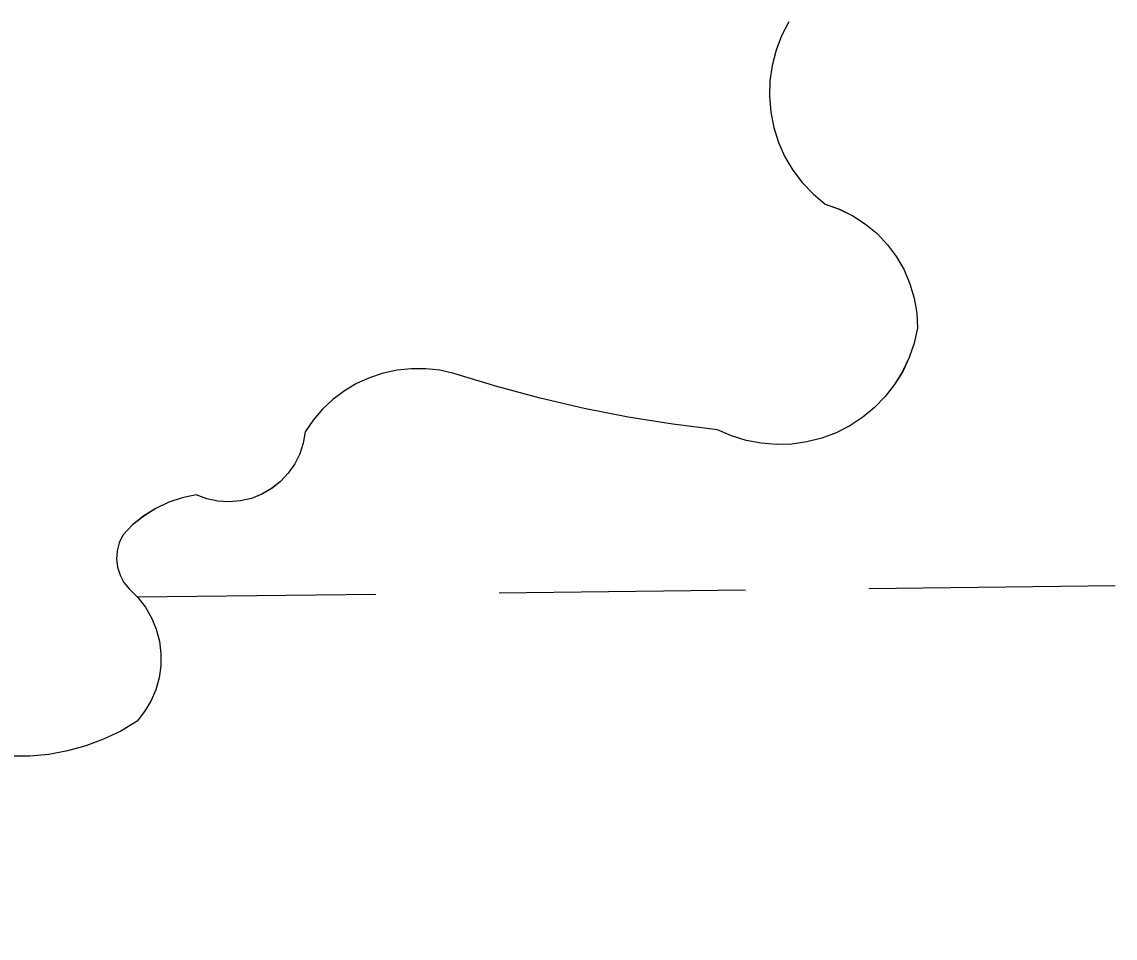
# Model space of a CAD drawing. Extents: x 3684037 to 3722149, y 433263 to 459021.
# Drawn here: x 3709413.2 to 3709555.1, y 455508.5 to 455627.5 of the extents above; entities that cross this region are included whole.
import ezdxf

# ---------------------------------------------------------------- set-up
doc = ezdxf.new("R2010")
doc.units = 0
for name, color, linetype in [('V-GRID-MAJR', 7, 'Continuous'), ('V-TOPO-SHOR', 7, 'Continuous'), ('V-WETL-SWMP', 7, 'Continuous')]:
    doc.layers.add(name, color=color, linetype=linetype)

msp = doc.modelspace()

# ---------------------------------------------------------------- linework, layer by layer
at = {"layer": 'V-GRID-MAJR'}
msp.add_spline([(3709426.74, 438923.75), (3709355.37, 444981.09), (3709283.97, 451041.51), (3709212.57, 457101.93), (3709212.53, 457105.01)], degree=3, dxfattribs=at)
at = {"layer": 'V-TOPO-SHOR'}
for p, q in [((3709512.78, 455627.5), (3709511.84, 455625.7)), ((3709511.84, 455625.7), (3709511.11, 455623.8)), ((3709511.11, 455623.8), (3709510.6, 455621.83)), ((3709510.6, 455621.83), (3709510.31, 455619.82)), ((3709510.31, 455619.82), (3709510.25, 455617.79)), ((3709510.25, 455617.79), (3709510.42, 455615.77)), ((3709510.42, 455615.77), (3709510.82, 455613.77)), ((3709510.82, 455613.77), (3709511.43, 455611.84)), ((3709511.43, 455611.84), (3709512.26, 455609.98)), ((3709512.26, 455609.98), (3709513.3, 455608.23)), ((3709513.3, 455608.23), (3709514.52, 455606.61)), ((3709514.52, 455606.61), (3709515.92, 455605.14)), ((3709515.92, 455605.14), (3709517.48, 455603.83)), ((3709517.48, 455603.83), (3709519.32, 455603.17)), ((3709519.32, 455603.17), (3709521.08, 455602.3)), ((3709521.08, 455602.3), (3709522.72, 455601.23)), ((3709522.72, 455601.23), (3709524.23, 455599.98)), ((3709524.23, 455599.98), (3709525.58, 455598.55)), ((3709525.58, 455598.55), (3709526.75, 455596.98)), ((3709526.75, 455596.98), (3709527.73, 455595.28)), ((3709527.73, 455595.28), (3709528.5, 455593.48)), ((3709528.5, 455593.48), (3709529.06, 455591.6)), ((3709529.06, 455591.6), (3709529.39, 455589.67)), ((3709529.39, 455589.67), (3709529.49, 455587.71)), ((3709529.49, 455587.71), (3709529.06, 455585.77)), ((3709529.06, 455585.77), (3709528.41, 455583.89)), ((3709528.41, 455583.89), (3709527.55, 455582.08)), ((3709460.1, 455581.86), (3709458.34, 455581.27)), ((3709461.92, 455582.25), (3709460.1, 455581.86)), ((3709463.77, 455582.44), (3709461.92, 455582.25)), ((3709465.62, 455582.43), (3709463.77, 455582.44)), ((3709467.47, 455582.23), (3709465.62, 455582.43)), ((3709469.28, 455581.82), (3709467.47, 455582.23)), ((3709474.87, 455580.11), (3709469.28, 455581.82)), ((3709527.55, 455582.08), (3709526.51, 455580.39)), ((3709456.65, 455580.5), (3709455.06, 455579.55)), ((3709458.34, 455581.27), (3709456.65, 455580.5)), ((3709480.5, 455578.59), (3709474.87, 455580.11)), ((3709526.51, 455580.39), (3709525.29, 455578.82)), ((3709455.06, 455579.55), (3709453.57, 455578.43)), ((3709525.29, 455578.82), (3709523.9, 455577.39)), ((3709453.57, 455578.43), (3709452.22, 455577.16)), ((3709486.19, 455577.26), (3709480.5, 455578.59)), ((3709491.92, 455576.14), (3709486.19, 455577.26)), ((3709523.9, 455577.39), (3709522.36, 455576.12)), ((3709452.22, 455577.16), (3709451.01, 455575.75)), ((3709497.69, 455575.21), (3709491.92, 455576.14)), ((3709522.36, 455576.12), (3709520.7, 455575.03)), ((3709451.01, 455575.75), (3709449.96, 455574.22)), ((3709503.49, 455574.49), (3709497.69, 455575.21)), ((3709505.32, 455573.7), (3709503.49, 455574.49)), ((3709520.7, 455575.03), (3709518.92, 455574.12)), ((3709449.96, 455574.22), (3709449.72, 455572.77)), ((3709507.22, 455573.11), (3709505.32, 455573.7)), ((3709509.18, 455572.74), (3709507.22, 455573.11)), ((3709517.06, 455573.42), (3709515.13, 455572.93)), ((3709518.92, 455574.12), (3709517.06, 455573.42)), ((3709449.72, 455572.77), (3709449.27, 455571.37)), ((3709511.16, 455572.59), (3709509.18, 455572.74)), ((3709513.15, 455572.65), (3709511.16, 455572.59)), ((3709515.13, 455572.93), (3709513.15, 455572.65)), ((3709449.27, 455571.37), (3709448.62, 455570.06)), ((3709447.78, 455568.85), (3709446.78, 455567.78)), ((3709448.62, 455570.06), (3709447.78, 455568.85)), ((3709446.78, 455567.78), (3709445.63, 455566.86)), ((3709435.82, 455566.04), (3709434, 455565.67)), ((3709437.19, 455565.53), (3709435.82, 455566.04)), ((3709444.35, 455566.13), (3709442.99, 455565.59)), ((3709445.63, 455566.86), (3709444.35, 455566.13)), ((3709432.25, 455565.08), (3709430.58, 455564.28)), ((3709434, 455565.67), (3709432.25, 455565.08)), ((3709438.63, 455565.22), (3709437.19, 455565.53)), ((3709440.09, 455565.13), (3709438.63, 455565.22)), ((3709441.56, 455565.25), (3709440.09, 455565.13)), ((3709442.99, 455565.59), (3709441.56, 455565.25)), ((3709429.01, 455563.29), (3709427.57, 455562.13)), ((3709430.58, 455564.28), (3709429.01, 455563.29)), ((3709427.57, 455562.13), (3709426.28, 455560.8)), ((3709426.28, 455560.8), (3709425.82, 455559.83)), ((3709425.55, 455558.79), (3709425.47, 455557.71)), ((3709425.82, 455559.83), (3709425.55, 455558.79)), ((3709425.47, 455557.71), (3709425.6, 455556.64)), ((3709425.6, 455556.64), (3709425.93, 455555.62)), ((3709425.93, 455555.62), (3709426.44, 455554.67)), ((3709426.44, 455554.67), (3709427.12, 455553.84)), ((3709427.12, 455553.84), (3709428.25, 455552.71)), ((3709428.25, 455552.71), (3709429.23, 455551.44)), ((3709429.23, 455551.44), (3709430.02, 455550.05)), ((3709430.02, 455550.05), (3709430.63, 455548.58)), ((3709430.63, 455548.58), (3709431.04, 455547.03)), ((3709431.04, 455547.03), (3709431.24, 455545.44)), ((3709431.24, 455545.44), (3709431.22, 455543.85)), ((3709431.22, 455543.85), (3709431, 455542.26)), ((3709431, 455542.26), (3709430.57, 455540.72)), ((3709430.57, 455540.72), (3709429.94, 455539.25)), ((3709429.94, 455539.25), (3709429.13, 455537.88)), ((3709429.13, 455537.88), (3709428.14, 455536.63)), ((3709428.14, 455536.63), (3709426.02, 455535.36)), ((3709426.02, 455535.36), (3709423.79, 455534.29)), ((3709421.48, 455533.42), (3709419.1, 455532.77)), ((3709423.79, 455534.29), (3709421.48, 455533.42)), ((3709414.21, 455532.1), (3709411.74, 455532.1)), ((3709416.67, 455532.33), (3709414.21, 455532.1)), ((3709419.1, 455532.77), (3709416.67, 455532.33))]:
    msp.add_line(p, q, dxfattribs=at)
for points in [[(3709512.77, 455627.5), (3709511.84, 455625.7), (3709511.11, 455623.8), (3709510.6, 455621.83), (3709510.31, 455619.82), (3709510.25, 455617.79), (3709510.42, 455615.77), (3709510.81, 455613.77), (3709511.43, 455611.84), (3709512.26, 455609.98), (3709513.3, 455608.23), (3709514.52, 455606.61), (3709515.92, 455605.14), (3709517.48, 455603.83), (3709519.33, 455603.17), (3709521.08, 455602.31), (3709522.72, 455601.23), (3709524.23, 455599.98), (3709525.58, 455598.55), (3709526.75, 455596.98), (3709527.73, 455595.28), (3709528.5, 455593.48), (3709529.06, 455591.6)], [(3709529.06, 455591.6), (3709529.39, 455589.67), (3709529.49, 455587.71), (3709529.06, 455585.77), (3709528.41, 455583.89), (3709527.56, 455582.08), (3709526.51, 455580.39), (3709525.29, 455578.82), (3709523.9, 455577.39), (3709522.36, 455576.12), (3709520.7, 455575.03), (3709518.92, 455574.12), (3709517.06, 455573.42), (3709515.13, 455572.93), (3709513.16, 455572.65), (3709511.16, 455572.59), (3709509.18, 455572.74), (3709507.22, 455573.12), (3709505.32, 455573.7), (3709503.49, 455574.49), (3709497.69, 455575.22), (3709491.92, 455576.14), (3709486.19, 455577.26), (3709480.5, 455578.59), (3709474.87, 455580.11), (3709469.28, 455581.82), (3709467.47, 455582.23), (3709465.62, 455582.43), (3709463.77, 455582.44), (3709461.92, 455582.25), (3709460.1, 455581.86), (3709458.34, 455581.27), (3709456.65, 455580.5), (3709455.06, 455579.55), (3709453.57, 455578.43), (3709452.22, 455577.16), (3709451.01, 455575.75), (3709449.96, 455574.22), (3709449.72, 455572.77), (3709449.27, 455571.37), (3709448.62, 455570.06), (3709447.78, 455568.85), (3709446.78, 455567.78), (3709445.62, 455566.86), (3709444.35, 455566.13), (3709442.99, 455565.59), (3709441.56, 455565.25), (3709440.1, 455565.13), (3709438.63, 455565.23), (3709437.19, 455565.53), (3709435.82, 455566.04), (3709434, 455565.67), (3709432.25, 455565.08), (3709430.58, 455564.28), (3709429.01, 455563.3), (3709427.57, 455562.13), (3709426.28, 455560.8), (3709425.82, 455559.83), (3709425.55, 455558.79), (3709425.47, 455557.72), (3709425.6, 455556.65), (3709425.93, 455555.62), (3709426.44, 455554.67), (3709427.12, 455553.84), (3709428.25, 455552.71), (3709429.23, 455551.44), (3709430.02, 455550.05), (3709430.63, 455548.58), (3709431.04, 455547.03), (3709431.24, 455545.44), (3709431.23, 455543.85), (3709431, 455542.26), (3709430.57, 455540.73), (3709429.94, 455539.25), (3709429.13, 455537.88), (3709428.14, 455536.63), (3709426.02, 455535.36), (3709423.79, 455534.29), (3709421.48, 455533.43), (3709419.1, 455532.77), (3709416.67, 455532.33), (3709414.21, 455532.1), (3709411.74, 455532.1)]]:
    msp.add_lwpolyline(points, dxfattribs=at)
at = {"layer": 'V-WETL-SWMP'}
for p, q in [((3709512.78, 455627.5), (3709511.84, 455625.7)), ((3709511.84, 455625.7), (3709511.11, 455623.8)), ((3709511.11, 455623.8), (3709510.6, 455621.83)), ((3709510.6, 455621.83), (3709510.31, 455619.82)), ((3709510.31, 455619.82), (3709510.25, 455617.79)), ((3709510.25, 455617.79), (3709510.42, 455615.77)), ((3709510.42, 455615.77), (3709510.82, 455613.77)), ((3709510.82, 455613.77), (3709511.43, 455611.84)), ((3709511.43, 455611.84), (3709512.26, 455609.98)), ((3709512.26, 455609.98), (3709513.3, 455608.23)), ((3709513.3, 455608.23), (3709514.52, 455606.61)), ((3709514.52, 455606.61), (3709515.92, 455605.14)), ((3709515.92, 455605.14), (3709517.48, 455603.83)), ((3709517.48, 455603.83), (3709519.32, 455603.17)), ((3709519.32, 455603.17), (3709521.08, 455602.3)), ((3709521.08, 455602.3), (3709522.72, 455601.23)), ((3709522.72, 455601.23), (3709524.23, 455599.98)), ((3709524.23, 455599.98), (3709525.58, 455598.55)), ((3709525.58, 455598.55), (3709526.75, 455596.98)), ((3709526.75, 455596.98), (3709527.73, 455595.28)), ((3709527.73, 455595.28), (3709528.5, 455593.48)), ((3709528.5, 455593.48), (3709529.06, 455591.6)), ((3709529.06, 455591.6), (3709529.39, 455589.67)), ((3709529.39, 455589.67), (3709529.49, 455587.71)), ((3709529.49, 455587.71), (3709529.06, 455585.77)), ((3709529.06, 455585.77), (3709528.41, 455583.89)), ((3709528.41, 455583.89), (3709527.55, 455582.08)), ((3709460.1, 455581.86), (3709458.34, 455581.27)), ((3709461.92, 455582.25), (3709460.1, 455581.86)), ((3709463.77, 455582.44), (3709461.92, 455582.25)), ((3709465.62, 455582.43), (3709463.77, 455582.44)), ((3709467.47, 455582.23), (3709465.62, 455582.43)), ((3709469.28, 455581.82), (3709467.47, 455582.23)), ((3709474.87, 455580.11), (3709469.28, 455581.82)), ((3709527.55, 455582.08), (3709526.51, 455580.39)), ((3709456.65, 455580.5), (3709455.06, 455579.55)), ((3709458.34, 455581.27), (3709456.65, 455580.5)), ((3709480.5, 455578.59), (3709474.87, 455580.11)), ((3709526.51, 455580.39), (3709525.29, 455578.82)), ((3709455.06, 455579.55), (3709453.57, 455578.43)), ((3709525.29, 455578.82), (3709523.9, 455577.39)), ((3709453.57, 455578.43), (3709452.22, 455577.16)), ((3709486.19, 455577.26), (3709480.5, 455578.59)), ((3709491.92, 455576.14), (3709486.19, 455577.26)), ((3709523.9, 455577.39), (3709522.36, 455576.12)), ((3709452.22, 455577.16), (3709451.01, 455575.75)), ((3709497.69, 455575.21), (3709491.92, 455576.14)), ((3709522.36, 455576.12), (3709520.7, 455575.03)), ((3709451.01, 455575.75), (3709449.96, 455574.22)), ((3709503.49, 455574.49), (3709497.69, 455575.21)), ((3709505.32, 455573.7), (3709503.49, 455574.49)), ((3709520.7, 455575.03), (3709518.92, 455574.12)), ((3709449.96, 455574.22), (3709449.72, 455572.77)), ((3709507.22, 455573.11), (3709505.32, 455573.7)), ((3709509.18, 455572.74), (3709507.22, 455573.11)), ((3709517.06, 455573.42), (3709515.13, 455572.93)), ((3709518.92, 455574.12), (3709517.06, 455573.42)), ((3709449.72, 455572.77), (3709449.27, 455571.37)), ((3709511.16, 455572.59), (3709509.18, 455572.74)), ((3709513.15, 455572.65), (3709511.16, 455572.59)), ((3709515.13, 455572.93), (3709513.15, 455572.65)), ((3709449.27, 455571.37), (3709448.62, 455570.06)), ((3709447.78, 455568.85), (3709446.78, 455567.78)), ((3709448.62, 455570.06), (3709447.78, 455568.85)), ((3709446.78, 455567.78), (3709445.63, 455566.86)), ((3709435.82, 455566.04), (3709434, 455565.67)), ((3709437.19, 455565.53), (3709435.82, 455566.04)), ((3709444.35, 455566.13), (3709442.99, 455565.59)), ((3709445.63, 455566.86), (3709444.35, 455566.13)), ((3709432.25, 455565.08), (3709430.58, 455564.28)), ((3709434, 455565.67), (3709432.25, 455565.08)), ((3709438.63, 455565.22), (3709437.19, 455565.53)), ((3709440.09, 455565.13), (3709438.63, 455565.22)), ((3709441.56, 455565.25), (3709440.09, 455565.13)), ((3709442.99, 455565.59), (3709441.56, 455565.25)), ((3709429.01, 455563.29), (3709427.57, 455562.13)), ((3709430.58, 455564.28), (3709429.01, 455563.29)), ((3709427.57, 455562.13), (3709426.28, 455560.8)), ((3709426.28, 455560.8), (3709425.82, 455559.83)), ((3709425.55, 455558.79), (3709425.47, 455557.71)), ((3709425.82, 455559.83), (3709425.55, 455558.79)), ((3709425.47, 455557.71), (3709425.6, 455556.64)), ((3709425.6, 455556.64), (3709425.93, 455555.62)), ((3709425.93, 455555.62), (3709426.44, 455554.67)), ((3709426.44, 455554.67), (3709427.12, 455553.84)), ((3709427.12, 455553.84), (3709428.25, 455552.71)), ((3709428.17, 455552.79), (3709459.15, 455553.15)), ((3709475.15, 455553.33), (3709507.14, 455553.71)), ((3709523.14, 455553.89), (3709555.14, 455554.27)), ((3709428.25, 455552.71), (3709429.23, 455551.44)), ((3709429.23, 455551.44), (3709430.02, 455550.05)), ((3709430.02, 455550.05), (3709430.63, 455548.58)), ((3709430.63, 455548.58), (3709431.04, 455547.03)), ((3709431.04, 455547.03), (3709431.24, 455545.44)), ((3709431.24, 455545.44), (3709431.22, 455543.85)), ((3709431.22, 455543.85), (3709431, 455542.26)), ((3709431, 455542.26), (3709430.57, 455540.72)), ((3709430.57, 455540.72), (3709429.94, 455539.25)), ((3709429.94, 455539.25), (3709429.13, 455537.88)), ((3709429.13, 455537.88), (3709428.14, 455536.63)), ((3709428.14, 455536.63), (3709426.02, 455535.36)), ((3709426.02, 455535.36), (3709423.79, 455534.29)), ((3709421.48, 455533.42), (3709419.1, 455532.77)), ((3709423.79, 455534.29), (3709421.48, 455533.42)), ((3709414.21, 455532.1), (3709411.74, 455532.1)), ((3709416.67, 455532.33), (3709414.21, 455532.1)), ((3709419.1, 455532.77), (3709416.67, 455532.33))]:
    msp.add_line(p, q, dxfattribs=at)

doc.saveas('drawing.dxf')
